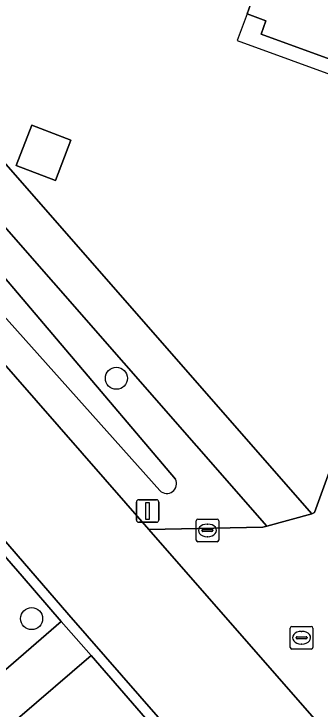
# Model space of a CAD drawing. Extents: x 155887 to 156869, y 383880 to 384678.
# Drawn here: x 156685.66 to 156699.23, y 384076.85 to 384107.71 of the extents above; entities that cross this region are included whole.
import ezdxf

# ---------------------------------------------------------------- set-up
doc = ezdxf.new("R2010")
doc.units = 0
for name, color, linetype in [('IMGEO_Boom', 7, 'Continuous'), ('IMGEO_Erf', 7, 'Continuous'), ('IMGEO_Greppel_droge_sloot', 7, 'Continuous'), ('IMGEO_Groenvoorziening', 7, 'Continuous'), ('IMGEO_Lichtmast', 7, 'Continuous'), ('IMGEO_Pand', 7, 'Continuous'), ('IMGEO_Pand_overbouw', 7, 'Continuous'), ('IMGEO_Parkeervlak_open', 7, 'Continuous'), ('IMGEO_Rijbaan_lokaal_gesloten', 7, 'Continuous'), ('IMGEO_Rijbaan_lokaal_open', 7, 'Continuous'), ('IMGEO_Rioolput', 7, 'Continuous'), ('IMGEO_Voetpad_open', 7, 'Continuous')]:
    doc.layers.add(name, color=color, linetype=linetype)

msp = doc.modelspace()

# ---------------------------------------------------------------- linework, layer by layer
at = {"layer": 'IMGEO_Boom'}
for centre in [(156690.205, 384091.536), (156686.447, 384080.869)]:
    msp.add_circle(centre, 0.489, dxfattribs=at)
at = {"layer": 'IMGEO_Erf'}
for points in [[(156748.746, 384222.717), (156729.008, 384230.275), (156713.159, 384216.382), (156675.458, 384112.297), (156698.866, 384085.52), (156698.981, 384085.572)], [(156688.186, 384102.098), (156687.501, 384100.317), (156685.766, 384100.984), (156686.45, 384102.765)]]:
    msp.add_lwpolyline(points, close=True, dxfattribs=at)
msp.add_lwpolyline([(156700.974, 384105.219), (156696.623, 384106.803), (156696.834, 384107.399), (156695.999, 384107.707), (156696.149, 384108.121)], dxfattribs=at)
at = {"layer": 'IMGEO_Greppel_droge_sloot'}
for points in [[(156692.825, 384087.054), (156678.231, 384104.282)], [(156677.022, 384103.459), (156692.131, 384086.547)]]:
    msp.add_lwpolyline(points, dxfattribs=at)
msp.add_arc((156692.438, 384086.855), 0.435, 225.0886, 27.2112, dxfattribs=at)
at = {"layer": 'IMGEO_Groenvoorziening'}
msp.add_lwpolyline([(156674.826, 384110.185), (156674.809, 384104.102), (156691.649, 384084.815), (156696.693, 384084.921), (156696.881, 384084.965)], close=True, dxfattribs=at)
for points in [[(156678.231, 384104.282), (156692.825, 384087.054)], [(156692.131, 384086.547), (156677.022, 384103.459)]]:
    msp.add_lwpolyline(points, dxfattribs=at)
msp.add_arc((156692.438, 384086.855), 0.435, 225.0886, 27.2112, dxfattribs=at)
at = {"layer": 'IMGEO_Lichtmast'}
for p, q in [((156691.193, 384086.142), (156691.983, 384086.142)), ((156691.983, 384086.142), (156691.193, 384086.142)), ((156691.093, 384085.242), (156691.093, 384086.042)), ((156691.093, 384086.042), (156691.093, 384085.242)), ((156692.083, 384086.042), (156692.083, 384085.242)), ((156692.083, 384085.242), (156692.083, 384086.042)), ((156691.983, 384085.142), (156691.193, 384085.142)), ((156691.193, 384085.142), (156691.983, 384085.142))]:
    msp.add_line(p, q, dxfattribs=at)
msp.add_lwpolyline([(156691.513, 384086.017), (156691.663, 384086.017), (156691.663, 384085.267), (156691.513, 384085.267), (156691.513, 384086.017)], dxfattribs=at)
for centre, start, end in [((156691.193, 384086.042), 90, 180), ((156691.193, 384086.042), 90, 180), ((156691.983, 384086.042), 0, 90), ((156691.983, 384086.042), 360, 90), ((156691.193, 384085.242), 180, 270), ((156691.193, 384085.242), 180, 270), ((156691.983, 384085.242), 270, 0), ((156691.983, 384085.242), 270, 0)]:
    msp.add_arc(centre, 0.1, start, end, dxfattribs=at)
at = {"layer": 'IMGEO_Pand'}
for points in [[(156704.966, 384110.594), (156702.314, 384111.552), (156704.121, 384116.531), (156694.842, 384119.921), (156692.404, 384113.154), (156693.171, 384112.877), (156697.346, 384111.367), (156696.149, 384108.121), (156695.999, 384107.707), (156696.834, 384107.399), (156696.623, 384106.803), (156700.974, 384105.219), (156701.186, 384105.801), (156702.97, 384105.146)], [(156687.501, 384100.317), (156688.186, 384102.098), (156686.45, 384102.765), (156685.766, 384100.984)]]:
    msp.add_lwpolyline(points, close=True, dxfattribs=at)
at = {"layer": 'IMGEO_Pand_overbouw'}
msp.add_lwpolyline([(156702.999, 384105.135), (156702.97, 384105.146), (156701.186, 384105.801), (156700.974, 384105.219), (156696.623, 384106.803), (156696.834, 384107.399), (156695.999, 384107.707), (156695.558, 384106.528), (156702.58, 384103.975)], close=True, dxfattribs=at)
at = {"layer": 'IMGEO_Parkeervlak_open'}
for points in [[(156681.066, 384088.468), (156677.788, 384085.641), (156682.759, 384079.919), (156684.517, 384077.938), (156687.753, 384080.745), (156686.032, 384082.758)], [(156695.457, 384071.872), (156689.082, 384079.232), (156685.823, 384076.419), (156692.215, 384069.042)]]:
    msp.add_lwpolyline(points, close=True, dxfattribs=at)
at = {"layer": 'IMGEO_Rijbaan_lokaal_gesloten'}
for points in [[(156707.089, 384059.25), (156688.102, 384081.041), (156680.796, 384089.479), (156662.154, 384110.91), (156634.612, 384142.629)], [(156634.265, 384142.334), (156635.094, 384141.353), (156645.276, 384129.637), (156646.591, 384128.125), (156648.334, 384126.107), (156653.088, 384120.655), (156654.396, 384119.142), (156661.071, 384111.467), (156662.385, 384109.95), (156667.373, 384104.188), (156668.515, 384102.891), (156669.957, 384101.21), (156672.182, 384098.688), (156673.627, 384097.017), (156674.784, 384095.678), (156679.734, 384089.985), (156681.066, 384088.468), (156686.032, 384082.758), (156687.753, 384080.745), (156689.082, 384079.232), (156695.457, 384071.872), (156696.778, 384070.365), (156704.9, 384061.019)]]:
    msp.add_lwpolyline(points, dxfattribs=at)
at = {"layer": 'IMGEO_Rijbaan_lokaal_open'}
msp.add_lwpolyline([(156760.882, 384256.094), (156758.942, 384250.73), (156758.21, 384248.7), (156748.746, 384222.717), (156698.981, 384085.572), (156698.866, 384085.52), (156696.881, 384084.965), (156696.693, 384084.921), (156691.649, 384084.815), (156701.762, 384073.232), (156702.148, 384078.82), (156702.835, 384080.846), (156762.028, 384244.15)], dxfattribs=at)
at = {"layer": 'IMGEO_Rioolput'}
for p, q in [((156693.741, 384084.355), (156693.741, 384085.207)), ((156693.816, 384085.281), (156694.668, 384085.281)), ((156694.742, 384085.207), (156694.742, 384084.355)), ((156694.229, 384085.061), (156694.254, 384085.061)), ((156694, 384084.775), (156694, 384084.787)), ((156694.438, 384084.738), (156694.04, 384084.738)), ((156694.043, 384084.824), (156694.441, 384084.824)), ((156694.484, 384084.787), (156694.484, 384084.775)), ((156694.668, 384084.281), (156693.816, 384084.281)), ((156694.252, 384084.501), (156694.227, 384084.501)), ((156697.914, 384079.592), (156697.914, 384080.444)), ((156697.989, 384080.518), (156698.841, 384080.518)), ((156698.402, 384080.298), (156698.427, 384080.298)), ((156698.915, 384080.444), (156698.915, 384079.592)), ((156698.173, 384080.012), (156698.173, 384080.024)), ((156698.611, 384079.975), (156698.213, 384079.975)), ((156698.216, 384080.061), (156698.614, 384080.061)), ((156698.657, 384080.024), (156698.657, 384080.012)), ((156698.425, 384079.738), (156698.4, 384079.738)), ((156698.841, 384079.518), (156697.989, 384079.518))]:
    msp.add_line(p, q, dxfattribs=at)
for points in [[(156693.741, 384084.355), (156693.741, 384085.207)], [(156693.816, 384085.281), (156694.668, 384085.281)], [(156694.742, 384085.207), (156694.742, 384084.355)], [(156694.668, 384084.281), (156693.816, 384084.281)], [(156697.914, 384079.592), (156697.914, 384080.444)], [(156697.989, 384080.518), (156698.841, 384080.518)], [(156698.915, 384080.444), (156698.915, 384079.592)], [(156698.841, 384079.518), (156697.989, 384079.518)]]:
    msp.add_lwpolyline(points, dxfattribs=at)
for centre, radius, start, end in [((156693.818, 384085.205), 0.0765, 91.552, 178.448), ((156693.818, 384085.205), 0.0765, 91.552, 178.448), ((156694.666, 384085.205), 0.0765, 1.552, 88.448), ((156694.666, 384085.205), 0.0765, 1.552, 88.448), ((156694.04, 384084.784), 0.0403, 85.8775, 175.7526), ((156694.037, 384084.774), 0.0366, 178.938, 274.7102), ((156694.441, 384084.781), 0.043, 264.8664, 352.4533), ((156694.445, 384084.786), 0.0386, 1.7309, 96.639), ((156693.818, 384084.357), 0.0765, 181.552, 268.448), ((156693.818, 384084.357), 0.0765, 181.552, 268.448), ((156694.666, 384084.357), 0.0765, 271.552, 358.448), ((156694.666, 384084.357), 0.0765, 271.552, 358.448), ((156697.991, 384080.442), 0.0765, 91.552, 178.448), ((156697.991, 384080.442), 0.0765, 91.552, 178.448), ((156698.839, 384080.442), 0.0765, 1.552, 88.448), ((156698.839, 384080.442), 0.0765, 1.552, 88.448), ((156698.213, 384080.021), 0.0403, 85.8775, 175.7526), ((156698.21, 384080.011), 0.0366, 178.938, 274.7102), ((156698.614, 384080.018), 0.043, 264.8664, 352.4533), ((156698.618, 384080.023), 0.0386, 1.7309, 96.639), ((156697.991, 384079.594), 0.0765, 181.552, 268.448), ((156697.991, 384079.594), 0.0765, 181.552, 268.448), ((156698.839, 384079.594), 0.0765, 271.552, 358.448), ((156698.839, 384079.594), 0.0765, 271.552, 358.448)]:
    msp.add_arc(centre, radius, start, end, dxfattribs=at)
for centre, major_axis, ratio, start_param, end_param in [((156694.228, 384084.781), (-0.387, 0.002), 0.722429, 4.712389, 7.853982), ((156694.253, 384084.781), (-0.39, 0.002), 0.717154, 1.570796, 4.712389), ((156698.401, 384080.018), (-0.387, 0.002), 0.722429, 4.712389, 7.853982), ((156698.426, 384080.018), (-0.39, 0.002), 0.717154, 1.570796, 4.712389)]:
    msp.add_ellipse(centre, major_axis=major_axis, ratio=ratio, start_param=start_param, end_param=end_param, dxfattribs=at)
at = {"layer": 'IMGEO_Voetpad_open'}
for points in [[(156715.884, 384057.159), (156714.376, 384058.642), (156712.098, 384061.075), (156712.256, 384061.212), (156701.762, 384073.232), (156691.649, 384084.815), (156674.809, 384104.102), (156664.299, 384116.202), (156638.481, 384145.993)], [(156634.612, 384142.629), (156662.154, 384110.91), (156680.796, 384089.479), (156688.102, 384081.041), (156707.089, 384059.25), (156708.358, 384057.797), (156710.535, 384055.305), (156710.605, 384055.225)], [(156685.823, 384076.419), (156689.082, 384079.232), (156687.753, 384080.745), (156684.517, 384077.938), (156684.666, 384077.741), (156683.805, 384077.01), (156676.768, 384085.106), (156677.611, 384085.83), (156677.788, 384085.641), (156681.066, 384088.468), (156679.734, 384089.985), (156676.476, 384087.159), (156676.648, 384086.99), (156675.791, 384086.246), (156668.067, 384095.129), (156666.669, 384093.809), (156702.45, 384052.606)]]:
    msp.add_lwpolyline(points, dxfattribs=at)
msp.add_lwpolyline([(156674.826, 384110.185), (156696.881, 384084.965), (156698.866, 384085.52), (156675.458, 384112.297), (156674.834, 384110.482)], close=True, dxfattribs=at)

doc.saveas('drawing.dxf')
